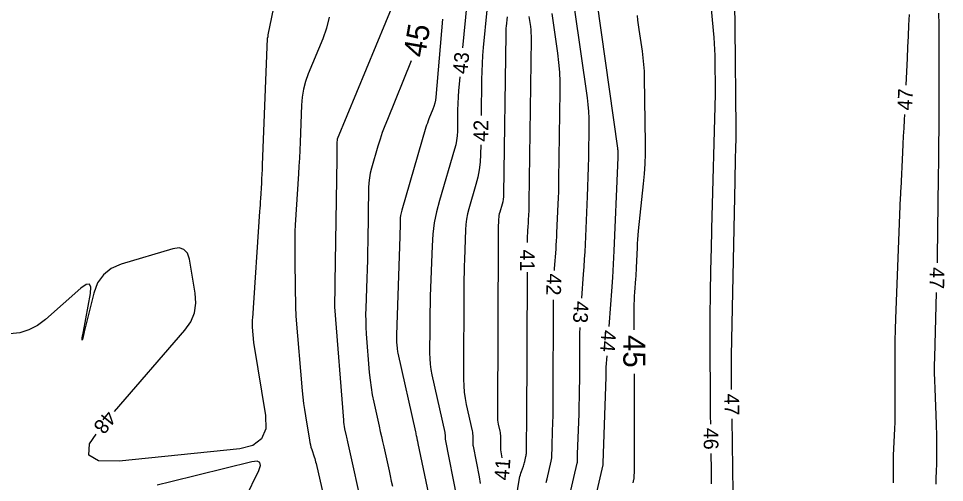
# Model space of a CAD drawing. Extents: x 2384780 to 2405861, y 547869 to 573706.
# Drawn here: x 2395631.1 to 2395757.2, y 552132.8 to 552196 of the extents above; entities that cross this region are included whole.
import ezdxf

# ---------------------------------------------------------------- set-up
doc = ezdxf.new("R2010")
doc.units = 0
doc.layers.add('Old_Level_60', color=7, linetype='Continuous')
doc.layers.add('Old_Level_61', color=7, linetype='Continuous')

msp = doc.modelspace()

# ---------------------------------------------------------------- linework, layer by layer
at = {"layer": 'Old_Level_60'}
for points in [[(2395725.349, 552140.75875), (2395725.333, 552141.90025), (2395725.3325, 552141.9265), (2395725.33225, 552141.9525), (2395725.33175, 552141.97875), (2395725.3315, 552142.005), (2395725.33025, 552142.0905), (2395725.33, 552142.10875), (2395725.32975, 552142.12725), (2395725.32975, 552142.1455), (2395725.3295, 552142.16375), (2395725.2785, 552153.56375), (2395725.2765, 552154.93475), (2395725.283, 552156.306), (2395725.29775, 552157.677), (2395725.32075, 552159.04775), (2395725.4095, 552163.526), (2395725.42925, 552164.48575), (2395725.451, 552165.44525), (2395725.47425, 552166.40475), (2395725.499, 552167.36425), (2395725.9915, 552185.707), (2395725.99325, 552185.77675), (2395725.995, 552185.8465), (2395725.9965, 552185.91625), (2395725.998, 552185.986), (2395726.0025, 552186.214), (2395726.00325, 552186.26275), (2395726.00375, 552186.3115), (2395726.00375, 552186.3605), (2395726.0035, 552186.40925), (2395725.96775, 552190.1875), (2395725.95175, 552190.9965), (2395725.9185, 552191.805), (2395725.8685, 552192.61225), (2395725.80175, 552193.419), (2395723.943, 552213.28175)], [(2395668.54625, 552210.6925), (2395665.03475, 552193.78), (2395665.0295, 552193.7495), (2395665.026, 552193.71875), (2395665.02425, 552193.68775), (2395665.02475, 552193.65675), (2395665.02875, 552193.555), (2395665.0285, 552193.5335), (2395665.026, 552193.51225), (2395665.02125, 552193.4915), (2395665.014, 552193.471), (2395664.9775, 552193.382), (2395664.9705, 552193.36275), (2395664.9655, 552193.34325), (2395664.962, 552193.32325), (2395664.96025, 552193.30275), (2395664.2855, 552176.09625), (2395664.259, 552175.4615), (2395664.22875, 552174.82675), (2395664.19525, 552174.19225), (2395664.158, 552173.55775), (2395664.031, 552171.486), (2395664.0035, 552171.042), (2395663.97525, 552170.598), (2395663.94625, 552170.15425), (2395663.91675, 552169.71025), (2395662.93625, 552155.19325), (2395662.92625, 552155.017), (2395662.91975, 552154.84075), (2395662.91675, 552154.6645), (2395662.91725, 552154.488), (2395662.92475, 552153.9115), (2395662.9275, 552153.788), (2395662.93225, 552153.66475), (2395662.93925, 552153.5415), (2395662.9485, 552153.41825), (2395663.031, 552152.433), (2395663.051, 552152.22225), (2395663.07475, 552152.012), (2395663.103, 552151.802), (2395663.1355, 552151.59275), (2395664.72825, 552141.9315), (2395664.766, 552140.09375), (2395664.1965, 552138.72125), (2395663.0195, 552137.814), (2395661.2355, 552137.37225), (2395644.778, 552135.722), (2395641.982, 552135.74775), (2395640.64675, 552136.5325), (2395640.7725, 552138.07625), (2395641.672, 552139.38175)], [(2395682.36, 552198.71875), (2395674.4975, 552179.5655), (2395674.4815, 552179.52125), (2395674.46975, 552179.4765), (2395674.46175, 552179.43075), (2395674.458, 552179.384), (2395674.452, 552179.23), (2395674.4505, 552179.19725), (2395674.449, 552179.16425), (2395674.44725, 552179.13125), (2395674.44525, 552179.09825), (2395674.4325, 552178.891), (2395674.43025, 552178.8465), (2395674.42875, 552178.802), (2395674.428, 552178.7575), (2395674.42825, 552178.713), (2395674.4405, 552177.753), (2395674.44225, 552177.54725), (2395674.44275, 552177.3415), (2395674.44175, 552177.13575), (2395674.4395, 552176.93), (2395674.18075, 552159.9835), (2395674.17525, 552159.66075), (2395674.168, 552159.33775), (2395674.159, 552159.015), (2395674.14875, 552158.69225), (2395674.11225, 552157.638), (2395674.1075, 552157.412), (2395674.10925, 552157.1865), (2395674.11725, 552156.96075), (2395674.1315, 552156.73525), (2395675.3225, 552141.3015), (2395675.35075, 552141.0035), (2395675.38975, 552140.707), (2395675.43925, 552140.41225), (2395675.49925, 552140.119), (2395675.71275, 552139.16375), (2395675.7585, 552138.959), (2395675.804, 552138.75425), (2395675.8495, 552138.5495), (2395675.89475, 552138.3445), (2395678.026, 552128.69875)], [(2395711.52925, 552154.06375), (2395711.74875, 552157.044), (2395711.87725, 552158.875), (2395711.992, 552160.70675), (2395712.09375, 552162.5395), (2395712.182, 552164.37275), (2395712.698, 552175.97525), (2395712.7075, 552176.211), (2395712.71525, 552176.4465), (2395712.72125, 552176.682), (2395712.72525, 552176.91775), (2395712.73575, 552177.68775), (2395712.73475, 552177.8525), (2395712.7275, 552178.017), (2395712.714, 552178.181), (2395712.694, 552178.3445), (2395709.87925, 552198.2885)], [(2395692.11475, 552198.049), (2395691.54425, 552192.04075)], [(2395694.8645, 552197.16975), (2395694.37975, 552192.06625), (2395694.287, 552190.97225), (2395694.2165, 552189.87675), (2395694.16825, 552188.78), (2395694.14225, 552187.68225), (2395694.07625, 552182.79475)], [(2395707.7985, 552157.909), (2395708.0405, 552161.18975), (2395708.111, 552162.1965), (2395708.17425, 552163.20375), (2395708.23, 552164.2115), (2395708.2785, 552165.21975), (2395708.56925, 552171.75325), (2395708.6235, 552173.092), (2395708.6675, 552174.431), (2395708.70125, 552175.7705), (2395708.7245, 552177.11), (2395708.7835, 552181.48675), (2395708.77825, 552182.4235), (2395708.737, 552183.35775), (2395708.66, 552184.29), (2395708.54675, 552185.21975), (2395706.814, 552197.49675)], [(2395728.1915, 552145.47025), (2395728.18625, 552145.84175), (2395728.185, 552145.92425), (2395728.184, 552146.0065), (2395728.18275, 552146.089), (2395728.1815, 552146.17125), (2395728.17775, 552146.4405), (2395728.177, 552146.498), (2395728.1765, 552146.55575), (2395728.176, 552146.6135), (2395728.17575, 552146.671), (2395728.1675, 552148.513), (2395728.16675, 552148.90775), (2395728.16875, 552149.30225), (2395728.173, 552149.697), (2395728.1795, 552150.0915), (2395728.6505, 552173.84225), (2395728.6635, 552174.47325), (2395728.67775, 552175.10425), (2395728.693, 552175.735), (2395728.70925, 552176.366), (2395728.77725, 552178.8955), (2395728.78275, 552179.10275), (2395728.78775, 552179.31025), (2395728.79225, 552179.5175), (2395728.79675, 552179.72475), (2395728.81, 552180.402), (2395728.8125, 552180.547), (2395728.81375, 552180.69225), (2395728.814, 552180.8375), (2395728.81325, 552180.9825), (2395728.683, 552194.77425), (2395728.6605, 552195.89675), (2395728.61475, 552197.018)], [(2395673.37825, 552196.21075), (2395673.02775, 552194.70575), (2395672.511, 552193.23), (2395670.5515, 552188.45675), (2395670.17875, 552187.42375), (2395669.9, 552186.37), (2395669.7155, 552185.296), (2395669.625, 552184.2015), (2395669.42725, 552179.15725), (2395669.382, 552178.07625), (2395669.33075, 552176.996), (2395669.2735, 552175.91575), (2395669.21025, 552174.83575), (2395668.784, 552167.88225), (2395668.7385, 552167.0095), (2395668.70925, 552166.13625), (2395668.69625, 552165.2625), (2395668.69925, 552164.3885), (2395668.736, 552161.509), (2395668.7435, 552160.90875), (2395668.75125, 552160.3085), (2395668.759, 552159.7085), (2395668.767, 552159.10825), (2395668.7925, 552157.14775), (2395668.80175, 552156.72775), (2395668.81825, 552156.308), (2395668.84225, 552155.889), (2395668.87375, 552155.47), (2395669.72675, 552145.28775), (2395669.807, 552144.43225), (2395669.90425, 552143.57875), (2395670.01875, 552142.72725), (2395670.15, 552141.878), (2395670.69575, 552138.5685), (2395670.7555, 552138.24575), (2395670.828, 552137.92625), (2395670.9135, 552137.61), (2395671.0115, 552137.29675), (2395671.3525, 552136.279), (2395671.423, 552136.06), (2395671.48775, 552135.83975), (2395671.54725, 552135.61775), (2395671.60125, 552135.39425), (2395673.28975, 552128.001)], [(2395688.83475, 552195.9205), (2395687.9145, 552185.3065), (2395687.8615, 552184.87925), (2395687.7765, 552184.4595), (2395687.65975, 552184.04775), (2395687.51125, 552183.6435), (2395686.97425, 552182.33575), (2395686.863, 552182.05425), (2395686.75925, 552181.77), (2395686.663, 552181.48325), (2395686.57425, 552181.19375), (2395683.265, 552169.88025), (2395683.177, 552169.5375), (2395683.11275, 552169.19125), (2395683.072, 552168.84125), (2395683.05475, 552168.48775), (2395683.037, 552167.327), (2395683.03275, 552167.0785), (2395683.027, 552166.82975), (2395683.02025, 552166.58125), (2395683.01225, 552166.3325), (2395682.54925, 552152.9305), (2395682.544, 552152.6785), (2395682.54575, 552152.427), (2395682.55475, 552152.1755), (2395682.5705, 552151.92425), (2395682.634, 552151.10325), (2395682.6505, 552150.928), (2395682.6735, 552150.7535), (2395682.70275, 552150.58), (2395682.738, 552150.40725), (2395685.1355, 552139.68275), (2395685.17, 552139.52725), (2395685.20475, 552139.372), (2395685.23925, 552139.2165), (2395685.2735, 552139.06125), (2395685.38575, 552138.5535), (2395685.4095, 552138.44475), (2395685.433, 552138.33575), (2395685.45625, 552138.22675), (2395685.47925, 552138.11775), (2395688.17375, 552125.182)], [(2395697.6095, 552196.24175), (2395697.48925, 552194.9775), (2395697.4665, 552194.7065), (2395697.449, 552194.435), (2395697.437, 552194.1635), (2395697.4305, 552193.8915), (2395697.1355, 552172.06), (2395697.11925, 552171.71825), (2395697.0795, 552171.37975), (2395697.01675, 552171.045), (2395696.9305, 552170.71375), (2395696.61125, 552169.6375), (2395696.5505, 552169.4055), (2395696.5045, 552169.17125), (2395696.47375, 552168.9345), (2395696.458, 552168.69525), (2395696.41275, 552167.36575), (2395696.404, 552167.08075), (2395696.3975, 552166.79575), (2395696.39325, 552166.51075), (2395696.391, 552166.22575), (2395696.3005, 552141.8525), (2395696.3075, 552141.5675), (2395696.33, 552141.284), (2395696.36825, 552141.00225), (2395696.4225, 552140.722), (2395696.62475, 552139.81), (2395696.6625, 552139.614), (2395696.6895, 552139.41675), (2395696.70525, 552139.21825), (2395696.71, 552139.01875), (2395696.70525, 552137.7605), (2395696.711, 552137.4915), (2395696.72975, 552137.22375), (2395696.762, 552136.95725), (2395696.8075, 552136.69225), (2395696.91325, 552136.15475)], [(2395700.39575, 552165.47225), (2395700.3975, 552165.91325), (2395700.40075, 552166.1775), (2395700.4085, 552166.4415), (2395700.421, 552166.70525), (2395700.43825, 552166.96875), (2395700.50175, 552167.8295), (2395700.5145, 552168.014), (2395700.52625, 552168.1985), (2395700.5365, 552168.38325), (2395700.54525, 552168.568), (2395700.60225, 552169.8495), (2395700.6135, 552170.12425), (2395700.6225, 552170.39875), (2395700.6295, 552170.67375), (2395700.63425, 552170.9485), (2395700.93475, 552193.1895), (2395700.9325, 552193.62), (2395700.9135, 552194.0495), (2395700.878, 552194.47775), (2395700.826, 552194.905), (2395700.62925, 552196.29925)], [(2395704.06575, 552161.6945), (2395704.08225, 552161.94875), (2395704.27575, 552164.575), (2395704.31525, 552165.138), (2395704.35075, 552165.70125), (2395704.38175, 552166.2645), (2395704.409, 552166.82825), (2395704.583, 552170.73875), (2395704.617, 552171.57675), (2395704.6445, 552172.415), (2395704.6655, 552173.2535), (2395704.68025, 552174.092), (2395704.84225, 552186.077), (2395704.83475, 552187.3905), (2395704.777, 552188.7005), (2395704.66875, 552190.0075), (2395704.51025, 552191.31125), (2395703.749, 552196.70525)], [(2395752.36225, 552196.582), (2395752.28925, 552195.091), (2395752.21675, 552193.6), (2395752.1445, 552192.10925), (2395752.0725, 552190.61825), (2395751.895, 552186.9335)], [(2395756.20025, 552162.7015), (2395756.20125, 552163.055), (2395756.20175, 552163.16125), (2395756.2025, 552163.2675), (2395756.2035, 552163.374), (2395756.205, 552163.48025), (2395756.36575, 552174.4245), (2395756.3945, 552176.64125), (2395756.416, 552178.858), (2395756.42975, 552181.07475), (2395756.43625, 552183.2915), (2395756.44475, 552190.5335), (2395756.44375, 552192.08525), (2395756.4365, 552193.637), (2395756.42325, 552195.18875), (2395756.40425, 552196.7405)], [(2395691.166, 552188.0585), (2395691.07425, 552187.0915), (2395690.99925, 552186.2065), (2395690.94225, 552185.32075), (2395690.90325, 552184.43375), (2395690.88225, 552183.546), (2395690.843, 552180.644), (2395690.8135, 552180.0255), (2395690.742, 552179.41325), (2395690.62825, 552178.8075), (2395690.4725, 552178.208), (2395688.39225, 552171.197), (2395687.9955, 552169.6865), (2395687.697, 552168.16025), (2395687.4965, 552166.618), (2395687.394, 552165.05975), (2395687.15925, 552158.18075), (2395687.127, 552157.11375), (2395687.10275, 552156.0465), (2395687.0865, 552154.979), (2395687.0785, 552153.9115), (2395687.06575, 552150.424), (2395687.0835, 552149.67875), (2395687.1425, 552148.938), (2395687.2425, 552148.20175), (2395687.38375, 552147.47), (2395689.127, 552139.61375), (2395689.14475, 552139.522), (2395689.15725, 552139.42975), (2395689.16475, 552139.33675), (2395689.167, 552139.24325), (2395689.16575, 552138.93725), (2395689.167, 552138.87175), (2395689.17175, 552138.8065), (2395689.1795, 552138.74175), (2395689.1905, 552138.67725), (2395690.77925, 552130.60275)], [(2395751.70275, 552182.938), (2395751.66725, 552182.2), (2395751.61375, 552181.09275), (2395751.56, 552179.98525), (2395751.506, 552178.878), (2395751.45175, 552177.77075), (2395751.2095, 552172.8405), (2395751.2035, 552172.72175), (2395751.19775, 552172.603), (2395751.192, 552172.4845), (2395751.18625, 552172.36575), (2395751.16775, 552171.97825), (2395751.16375, 552171.895), (2395751.16, 552171.812), (2395751.1565, 552171.729), (2395751.15325, 552171.64575), (2395750.515, 552155.15), (2395750.464, 552153.6255), (2395750.42925, 552152.1005), (2395750.41025, 552150.57525), (2395750.4075, 552149.04975), (2395750.42575, 552143.77675), (2395750.42375, 552142.85375), (2395750.411, 552141.93075), (2395750.3875, 552141.008), (2395750.3535, 552140.0855), (2395750.20175, 552136.53175), (2395750.18775, 552136.15625), (2395750.1785, 552135.7805), (2395750.17375, 552135.40475), (2395750.1735, 552135.029), (2395750.18, 552133.801), (2395750.18125, 552133.53775), (2395750.18225, 552133.27475), (2395750.18325, 552133.0115), (2395750.18375, 552132.7485)], [(2395694.02225, 552178.79525), (2395694.0045, 552177.48375), (2395693.95475, 552176.4405), (2395693.834, 552175.40825), (2395693.64225, 552174.38675), (2395693.3795, 552173.37575), (2395692.40525, 552170.09175), (2395692.2195, 552169.38425), (2395692.0795, 552168.66925), (2395691.9855, 552167.94675), (2395691.9375, 552167.21675), (2395691.79925, 552163.16), (2395691.77275, 552162.2905), (2395691.753, 552161.421), (2395691.74, 552160.5515), (2395691.7335, 552159.68175), (2395691.68575, 552146.85025), (2395691.7065, 552145.98025), (2395691.7755, 552145.11525), (2395691.89225, 552144.2555), (2395692.05725, 552143.401), (2395692.84775, 552139.83825), (2395692.88775, 552139.631), (2395692.91625, 552139.4225), (2395692.933, 552139.2125), (2395692.938, 552139.0015), (2395692.9355, 552138.31), (2395692.9385, 552138.16225), (2395692.949, 552138.015), (2395692.9665, 552137.8685), (2395692.9915, 552137.72275), (2395693.81075, 552133.5595), (2395693.946, 552132.66675)], [(2395644.1825, 552142.48925), (2395653.75625, 552153.57075), (2395654.549, 552154.70075), (2395655.046, 552155.913), (2395655.24725, 552157.2075), (2395655.15275, 552158.5845), (2395654.361, 552163.217), (2395654.09175, 552164.0495), (2395653.624, 552164.562), (2395652.957, 552164.75425), (2395652.0915, 552164.62625), (2395645.08425, 552162.53525), (2395643.724, 552161.95275), (2395642.64625, 552161.10175), (2395641.85125, 552159.98225), (2395641.3385, 552158.59425), (2395640.05175, 552153.31925), (2395639.83675, 552152.47325), (2395639.74375, 552152.19575), (2395639.77275, 552152.487), (2395639.92325, 552153.34675), (2395640.88425, 552158.5425), (2395640.9585, 552159.42275), (2395640.76925, 552159.83725), (2395640.3165, 552159.78575), (2395639.60025, 552159.26825), (2395634.763, 552154.98675), (2395633.683, 552154.17725), (2395632.5165, 552153.5835), (2395631.26325, 552153.206), (2395629.92325, 552153.044)], [(2395695.60775, 552110.597), (2395699.323, 552133.38725), (2395699.36675, 552133.6205), (2395699.4215, 552133.85075), (2395699.48725, 552134.078), (2395699.56425, 552134.30225), (2395699.83325, 552135.0305), (2395699.8885, 552135.1875), (2395699.9385, 552135.34575), (2395699.9835, 552135.5055), (2395700.02325, 552135.667), (2395700.17525, 552136.3275), (2395700.20375, 552136.46925), (2395700.2245, 552136.61225), (2395700.237, 552136.756), (2395700.2415, 552136.90075), (2395700.247, 552138.38875), (2395700.24875, 552138.62025), (2395700.2525, 552138.8515), (2395700.25775, 552139.083), (2395700.265, 552139.31425), (2395700.29125, 552140.06975), (2395700.29625, 552140.23175), (2395700.3, 552140.3935), (2395700.3025, 552140.5555), (2395700.30375, 552140.7175), (2395700.381, 552161.47225)], [(2395756.03525, 552132.5535), (2395756.04925, 552133.05075), (2395756.102, 552134.67525), (2395756.11175, 552135.02325), (2395756.119, 552135.3715), (2395756.12325, 552135.71975), (2395756.125, 552136.068), (2395756.12675, 552138.57675), (2395756.12425, 552139.1145), (2395756.116, 552139.65175), (2395756.102, 552140.18925), (2395756.0825, 552140.72625), (2395755.878, 552145.622), (2395755.8435, 552146.67125), (2395755.827, 552147.7205), (2395755.829, 552148.77), (2395755.8495, 552149.8195), (2395756.099, 552158.70275)], [(2395702.94275, 552132.77875), (2395703.0645, 552133.271), (2395703.623, 552135.6985), (2395703.66875, 552135.92475), (2395703.7015, 552136.15275), (2395703.7215, 552136.382), (2395703.72875, 552136.61275), (2395703.7315, 552137.36925), (2395703.73275, 552137.5315), (2395703.73525, 552137.6935), (2395703.739, 552137.8555), (2395703.744, 552138.0175), (2395703.85125, 552141.084), (2395703.8715, 552141.74125), (2395703.88675, 552142.3985), (2395703.897, 552143.056), (2395703.902, 552143.7135), (2395703.95375, 552157.697)], [(2395706.121, 552130.94225), (2395707.1565, 552135.4415), (2395707.1815, 552135.56575), (2395707.1995, 552135.69075), (2395707.2105, 552135.8165), (2395707.2145, 552135.943), (2395707.216, 552136.35775), (2395707.21675, 552136.4465), (2395707.218, 552136.53525), (2395707.22025, 552136.62425), (2395707.223, 552136.713), (2395707.411, 552142.096), (2395707.44675, 552143.24975), (2395707.4735, 552144.4035), (2395707.49125, 552145.5575), (2395707.5, 552146.7115), (2395707.5195, 552151.98125), (2395707.5335, 552153.11), (2395707.55775, 552153.91675)], [(2395709.239, 552128.88025), (2395710.69, 552135.18475), (2395710.6945, 552135.20675), (2395710.69775, 552135.22875), (2395710.6995, 552135.25075), (2395710.70025, 552135.273), (2395710.7005, 552135.346), (2395710.70075, 552135.3615), (2395710.701, 552135.37725), (2395710.70125, 552135.393), (2395710.70175, 552135.4085), (2395711.06775, 552145.889), (2395711.07575, 552146.1485), (2395711.08175, 552146.408), (2395711.08575, 552146.6675), (2395711.08775, 552146.92725), (2395711.091, 552147.77525), (2395711.09325, 552147.95675), (2395711.0985, 552148.13825), (2395711.10725, 552148.31975), (2395711.119, 552148.501), (2395711.235, 552150.0745)], [(2395728.534, 552121.292), (2395728.24825, 552141.47075)], [(2395725.43725, 552132.59325), (2395725.43525, 552133.814), (2395725.42725, 552135.03475), (2395725.413, 552136.25575), (2395725.40575, 552136.759)], [(2395661.9445, 552130.595), (2395663.8145, 552134.4195), (2395664.0545, 552135.10925), (2395663.973, 552135.53875), (2395663.57, 552135.7085), (2395662.8455, 552135.61825), (2395651.8305, 552132.8775), (2395649.9935, 552132.4485)]]:
    msp.add_lwpolyline(points, dxfattribs=at)
at = {"layer": 'Old_Level_61'}
for points in [[(2395714.93425, 552153.5915), (2395714.93, 552156.5265), (2395714.9345, 552157.08), (2395714.94925, 552157.63275), (2395714.97425, 552158.1855), (2395715.00975, 552158.7375), (2395715.14275, 552160.54075), (2395715.17, 552160.92725), (2395715.19425, 552161.314), (2395715.2155, 552161.70075), (2395715.23425, 552162.08775), (2395715.35375, 552164.77275), (2395715.3835, 552165.34775), (2395715.422, 552165.922), (2395715.46925, 552166.49575), (2395715.525, 552167.06875), (2395716.19675, 552173.47275), (2395716.3205, 552174.84575), (2395716.40375, 552176.22075), (2395716.44625, 552177.59775), (2395716.4485, 552178.9765), (2395716.3305, 552187.921), (2395716.30325, 552188.83475), (2395716.245, 552189.74575), (2395716.15625, 552190.6545), (2395716.03675, 552191.56075), (2395715.5965, 552194.51675), (2395715.509, 552195.151), (2395715.43475, 552195.7865), (2395715.37425, 552196.42375)], [(2395684.578, 552190.22775), (2395681.31175, 552182.27125), (2395680.95725, 552181.374), (2395680.62625, 552180.468), (2395680.3195, 552179.554), (2395680.0365, 552178.6315), (2395679.151, 552175.60425), (2395678.98375, 552174.952), (2395678.86125, 552174.29325), (2395678.7835, 552173.6275), (2395678.75075, 552172.95525), (2395678.63825, 552165.56825), (2395678.61625, 552164.326), (2395678.58825, 552163.084), (2395678.55425, 552161.84225), (2395678.5145, 552160.6005), (2395678.37425, 552156.54475), (2395678.35625, 552155.67575), (2395678.36275, 552154.8075), (2395678.39325, 552153.9395), (2395678.448, 552153.07225), (2395678.85725, 552147.7705), (2395678.954, 552146.75175), (2395679.087, 552145.7385), (2395679.25625, 552144.73075), (2395679.46175, 552143.72825), (2395680.19175, 552140.46275), (2395680.348, 552139.76275), (2395680.50375, 552139.063), (2395680.659, 552138.363), (2395680.814, 552137.66275), (2395681.5375, 552134.38825), (2395681.6915, 552133.6865), (2395681.84325, 552132.984), (2395681.993, 552132.28125)], [(2395714.768, 552132.74775), (2395714.87525, 552133.21375), (2395714.89575, 552133.314), (2395714.9115, 552133.41475), (2395714.9225, 552133.51625), (2395714.9285, 552133.61825), (2395714.95175, 552134.28475), (2395714.956, 552134.4275), (2395714.959, 552134.5705), (2395714.96075, 552134.71325), (2395714.96125, 552134.856), (2395714.943, 552147.5915)]]:
    msp.add_lwpolyline(points, dxfattribs=at)

# ---------------------------------------------------------------- texts
at = {"layer": 'Old_Level_60'}
for s, rotation, p in [('43', 84.5747639, (2395692.201, 552188.37975)), ('47', 87.2435333, (2395752.72875, 552183.45625)), ('42', 89.2255111, (2395695.028, 552179.21525)), ('41', 269.7872139, (2395699.39225, 552164.54625)), ('47', 268.5514083, (2395755.19175, 552162.15975)), ('42', 268.3971056, (2395703.01675, 552161.29075)), ('43', 266.5491556, (2395706.7535, 552157.554)), ('44', 265.7832694, (2395710.4935, 552153.619)), ('47', 270.8116556, (2395727.19975, 552144.88925)), ('48', 231.0673472, (2395643.042, 552142.774)), ('46', 270.8116556, (2395724.3565, 552140.22475)), ('41', 85.7681528, (2395697.86075, 552133.03525))]:
    msp.add_text(s, height=2, rotation=rotation, dxfattribs=at).set_placement(p)
at = {"layer": 'Old_Level_61'}
for rotation, p in [(80.20075, (2395686.40975, 552190.59875)), (270.0823583, (2395713.43525, 552152.8925))]:
    msp.add_text('45', height=3, rotation=rotation, dxfattribs=at).set_placement(p)

doc.saveas('drawing.dxf')
